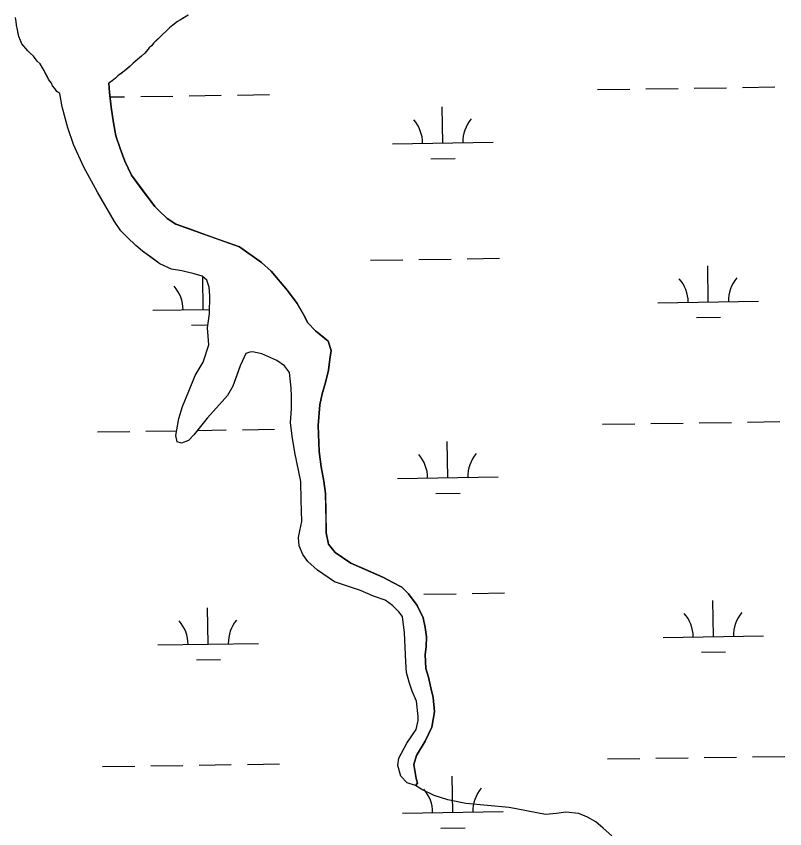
# Model space of a CAD drawing. Extents: x 3807117 to 3845308, y 337856 to 363736.
# Drawn here: x 3839055 to 3839818, y 345430 to 346237 of the extents above; entities that cross this region are included whole.
import ezdxf

# ---------------------------------------------------------------- set-up
doc = ezdxf.new("R2010")
doc.units = 0
doc.layers.add('V-TOPO-SHOR', color=7, linetype='Continuous')
doc.layers.add('V-WETL-SWMP', color=7, linetype='Continuous')

msp = doc.modelspace()

# ---------------------------------------------------------------- linework, layer by layer
at = {"layer": 'V-TOPO-SHOR'}
for points in [[(3839098.41, 346160.36), (3839095.27, 346162.37), (3839093.33, 346165.16), (3839091, 346167.94), (3839089.84, 346170.72), (3839087.51, 346173.91), (3839085.57, 346177.48), (3839084.02, 346180.27), (3839082.87, 346183.04), (3839080.93, 346185.83), (3839078.6, 346189.8), (3839075.87, 346192.6), (3839073.92, 346194.99), (3839071.97, 346197.38), (3839068.85, 346200.57), (3839066.5, 346202.57), (3839064.55, 346204.96), (3839062.6, 346207.35), (3839060.66, 346209.74), (3839059.11, 346212.92), (3839057.58, 346216.89), (3839056.82, 346220.05), (3839056.07, 346223.61), (3839055.34, 346228.36), (3839054.98, 346231.92), (3839054.23, 346235.88)], [(3839215.3, 346231.72), (3839210.52, 346228.22), (3839207.33, 346225.49), (3839203.74, 346221.97), (3839200.15, 346218.85), (3839197.36, 346216.12), (3839194.56, 346213.39), (3839191.77, 346210.66), (3839189.36, 346207.53), (3839186.97, 346205.58), (3839184.57, 346202.84), (3839182.57, 346200.49), (3839179.38, 346197.37), (3839176.99, 346195.42), (3839173.4, 346192.3), (3839171.01, 346190.35), (3839168.21, 346187.62), (3839165.42, 346185.28), (3839162.23, 346182.55), (3839159.05, 346180.22), (3839155.86, 346177.89), (3839153.47, 346175.54), (3839150.28, 346172.81), (3839147.09, 346170.48)], [(3839225.64, 346238.32), (3839221.26, 346235.6), (3839218.08, 346233.66), (3839215.3, 346231.72)], [(3839151.47, 346131.12), (3839149.29, 346146.83), (3839147.49, 346161.36), (3839147.09, 346170.48)], [(3839247, 345941.43), (3839247.2, 345959.08), (3839246.51, 345967.71), (3839244.24, 345974.8), (3839239.58, 345978.77), (3839231.76, 345981.21), (3839219.64, 345984.09), (3839209.07, 345985.78), (3839197.75, 345991), (3839189.58, 345996.98), (3839180.25, 346003.74), (3839173.64, 346009.31), (3839165.11, 346017.64), (3839158.9, 346023.98), (3839152.73, 346033.07), (3839135.8, 346062.28), (3839121.96, 346087.14), (3839112.01, 346109.6), (3839106.31, 346126.13), (3839100.66, 346146.98), (3839098.41, 346160.36)], [(3839451.6, 345472.5), (3839453.59, 345474.83), (3839452.46, 345479.55), (3839450.98, 345487.41), (3839449.87, 345493.3), (3839452.72, 345502.29), (3839461.11, 345516.71), (3839467.93, 345530.36), (3839470.45, 345545.62), (3839469.04, 345560.15), (3839466.8, 345569.58), (3839464.56, 345580.2), (3839461.91, 345588.85), (3839461.28, 345602.59), (3839462.15, 345610.42), (3839462.65, 345620.22), (3839461.19, 345629.65), (3839459.33, 345639.08), (3839453.2, 345651.3), (3839444.7, 345663.16), (3839438.1, 345669.51), (3839429.14, 345674.32), (3839419.78, 345679.12), (3839407.29, 345684.75), (3839387.39, 345693.6), (3839371.82, 345703.97), (3839365.24, 345712.28), (3839363.02, 345723.68), (3839362.76, 345735.84), (3839362.52, 345749.56), (3839362.28, 345762.9), (3839360.45, 345775.08), (3839357.86, 345789.22), (3839356.07, 345804.54), (3839354.79, 345830.43), (3839356.59, 345850.8), (3839359.06, 345861.76), (3839362.32, 345873.1), (3839365.21, 345885.22), (3839366.5, 345896.19), (3839367.78, 345904.8), (3839364.74, 345914.25), (3839360.86, 345917.42), (3839352.31, 345924.58), (3839344.55, 345932.51), (3839340.33, 345940.79), (3839334.18, 345951.45), (3839324.52, 345964.5), (3839308.26, 345983.89), (3839298.55, 345992.23), (3839276.76, 346007.77), (3839263.48, 346012.62), (3839252.16, 346016.67), (3839237.7, 346021.93), (3839225.2, 346026.38), (3839213.49, 346030.43), (3839204.92, 346036.02), (3839196.39, 346044.35), (3839192.5, 346047.92), (3839180.14, 346064.53), (3839169.32, 346079.16), (3839162.81, 346092.96), (3839158.24, 346105.56), (3839154.07, 346118.15), (3839151.47, 346131.12)], [(3839451.6, 345472.5), (3839443.4, 345475.34), (3839437.19, 345481.68), (3839434.17, 345492.3), (3839435.04, 345499.74), (3839443.05, 345514.55), (3839452.22, 345528.18), (3839454.28, 345537.17), (3839454.32, 345541.09), (3839452.53, 345556.41), (3839448.33, 345566.26), (3839445.29, 345575.31), (3839442.65, 345584.75), (3839441.98, 345594.96), (3839441.68, 345602.8), (3839440.74, 345624.38), (3839438.56, 345640.49), (3839435.09, 345645.23), (3839428.88, 345651.57), (3839421.49, 345656.75), (3839409.77, 345660.8), (3839396.89, 345666.44), (3839371.11, 345674.96), (3839354.37, 345686.52), (3839344.66, 345695.25), (3839339.64, 345701.98), (3839336.21, 345710.64), (3839335.52, 345718.88), (3839336.77, 345725.54), (3839338.83, 345734.92), (3839337.89, 345756.11), (3839337.7, 345774.55), (3839331.75, 345803.63), (3839329.18, 345819.74), (3839327.38, 345833.48), (3839328.31, 345846.8), (3839328.45, 345859.35), (3839328.15, 345867.59), (3839326.35, 345882.91), (3839321.33, 345889.63), (3839313.94, 345894.81), (3839299.11, 345901.64), (3839289.72, 345903.71), (3839286.97, 345903.34), (3839283.04, 345901.82), (3839277.41, 345889.72), (3839274.98, 345883.09), (3839270.13, 345869.41), (3839264.93, 345860.06), (3839256.98, 345851.13), (3839244.68, 345837.54), (3839231.55, 345821.21), (3839226, 345815.39), (3839219.3, 345812.72), (3839215, 345813.95), (3839213.5, 345820.24), (3839216.44, 345837.46), (3839220.1, 345849.18), (3839226.54, 345864.41), (3839232.6, 345880.03), (3839240.59, 345893.27), (3839246.27, 345910.46), (3839245.58, 345919.1), (3839244.89, 345927.34), (3839247, 345941.43)], [(3839646.73, 345422.49), (3839638.19, 345430.03), (3839630.81, 345436.39), (3839622.62, 345441.19), (3839614.04, 345444.81), (3839601.11, 345446.13), (3839591.68, 345444.67), (3839580.69, 345443.61), (3839544.69, 345450.68), (3839501.6, 345454.69), (3839483.6, 345458.42), (3839470.31, 345462.49), (3839457.83, 345468.51), (3839451.6, 345472.5)]]:
    msp.add_lwpolyline(points, dxfattribs=at)
at = {"layer": 'V-WETL-SWMP'}
for p, q in [((3839054.98, 346231.92), (3839054.24, 346235.88)), ((3839055.34, 346228.36), (3839054.98, 346231.92)), ((3839215.3, 346231.72), (3839210.52, 346228.22)), ((3839218.08, 346233.66), (3839215.3, 346231.72)), ((3839225.64, 346238.32), (3839218.08, 346233.66)), ((3839056.07, 346223.62), (3839055.34, 346228.36)), ((3839057.58, 346216.89), (3839056.07, 346223.62)), ((3839207.33, 346225.49), (3839203.74, 346221.98)), ((3839210.52, 346228.22), (3839207.33, 346225.49)), ((3839059.11, 346212.92), (3839057.58, 346216.89)), ((3839200.15, 346218.86), (3839191.77, 346210.66)), ((3839203.74, 346221.98), (3839200.15, 346218.86)), ((3839060.66, 346209.74), (3839059.11, 346212.92)), ((3839066.5, 346202.57), (3839060.66, 346209.74)), ((3839189.36, 346207.53), (3839186.97, 346205.58)), ((3839191.77, 346210.66), (3839189.36, 346207.53)), ((3839068.85, 346200.57), (3839066.5, 346202.57)), ((3839071.97, 346197.38), (3839068.85, 346200.57)), ((3839182.57, 346200.49), (3839179.38, 346197.37)), ((3839186.97, 346205.58), (3839182.57, 346200.49)), ((3839075.87, 346192.6), (3839071.97, 346197.38)), ((3839078.6, 346189.8), (3839075.87, 346192.6)), ((3839179.38, 346197.37), (3839171.01, 346190.35)), ((3839080.93, 346185.83), (3839078.6, 346189.8)), ((3839082.87, 346183.04), (3839080.93, 346185.83)), ((3839084.02, 346180.26), (3839082.87, 346183.04)), ((3839168.21, 346187.62), (3839162.23, 346182.55)), ((3839171.01, 346190.35), (3839168.21, 346187.62)), ((3839087.51, 346173.91), (3839084.02, 346180.26)), ((3839153.47, 346175.54), (3839150.28, 346172.82)), ((3839155.86, 346177.89), (3839153.47, 346175.54)), ((3839162.23, 346182.55), (3839155.86, 346177.89)), ((3839089.84, 346170.72), (3839087.51, 346173.91)), ((3839090.99, 346167.95), (3839089.84, 346170.72)), ((3839093.33, 346165.16), (3839090.99, 346167.95)), ((3839150.28, 346172.82), (3839147.09, 346170.48)), ((3839147.09, 346170.48), (3839147.49, 346161.36)), ((3839776.52, 346166.31), (3839808.52, 346166.79)), ((3839095.28, 346162.37), (3839093.33, 346165.16)), ((3839098.41, 346160.36), (3839095.28, 346162.37)), ((3839100.66, 346146.98), (3839098.41, 346160.36)), ((3839147.49, 346161.36), (3839149.29, 346146.83)), ((3839274.67, 346158.79), (3839306.66, 346159.27)), ((3839632.54, 346164.15), (3839664.53, 346164.63)), ((3839680.53, 346164.87), (3839712.53, 346165.35)), ((3839728.52, 346165.59), (3839760.52, 346166.07)), ((3839148.04, 346156.89), (3839162.68, 346157.11)), ((3839178.68, 346157.35), (3839210.67, 346157.83)), ((3839226.67, 346158.07), (3839258.67, 346158.55)), ((3839106.31, 346126.13), (3839100.66, 346146.98)), ((3839149.29, 346146.83), (3839151.47, 346131.12)), ((3839478.72, 346111.1), (3839478.18, 346147.09)), ((3839151.47, 346131.12), (3839154.07, 346118.15)), ((3839112.01, 346109.6), (3839106.31, 346126.13)), ((3839154.07, 346118.15), (3839158.24, 346105.56)), ((3839428.73, 346110.35), (3839528.72, 346111.85)), ((3839121.96, 346087.14), (3839112.01, 346109.6)), ((3839158.24, 346105.56), (3839162.81, 346092.96)), ((3839466.95, 346095.49), (3839490.95, 346095.85)), ((3839135.8, 346062.28), (3839121.96, 346087.14)), ((3839162.81, 346092.96), (3839169.32, 346079.16)), ((3839169.32, 346079.16), (3839192.5, 346047.92)), ((3839152.73, 346033.07), (3839135.8, 346062.28)), ((3839192.5, 346047.92), (3839196.39, 346044.35)), ((3839196.39, 346044.35), (3839204.92, 346036.02)), ((3839158.9, 346023.98), (3839152.73, 346033.07)), ((3839204.92, 346036.02), (3839213.49, 346030.43)), ((3839213.49, 346030.43), (3839237.7, 346021.93)), ((3839165.11, 346017.64), (3839158.9, 346023.98)), ((3839237.7, 346021.93), (3839276.76, 346007.77)), ((3839173.64, 346009.31), (3839165.11, 346017.64)), ((3839180.25, 346003.74), (3839173.64, 346009.31)), ((3839276.76, 346007.77), (3839298.55, 345992.23)), ((3839197.75, 345991), (3839180.25, 346003.74)), ((3839209.07, 345985.78), (3839197.75, 345991)), ((3839298.55, 345992.23), (3839308.26, 345983.89)), ((3839407.05, 345994.58), (3839439.05, 345995.06)), ((3839455.04, 345995.3), (3839487.04, 345995.78)), ((3839503.04, 345996.02), (3839535.04, 345996.5)), ((3839742.55, 345953.17), (3839742.01, 345989.17)), ((3839219.64, 345984.09), (3839209.07, 345985.78)), ((3839231.76, 345981.21), (3839219.64, 345984.09)), ((3839239.58, 345978.77), (3839231.76, 345981.21)), ((3839308.26, 345983.89), (3839324.52, 345964.5)), ((3839244.24, 345974.8), (3839239.58, 345978.77)), ((3839240.7, 345945.65), (3839240.21, 345978.23)), ((3839246.51, 345967.71), (3839244.24, 345974.8)), ((3839247.2, 345959.08), (3839246.51, 345967.71)), ((3839247.01, 345941.43), (3839247.2, 345959.08)), ((3839324.52, 345964.5), (3839334.18, 345951.45)), ((3839334.18, 345951.45), (3839340.33, 345940.79)), ((3839692.56, 345952.42), (3839792.55, 345953.92)), ((3839190.71, 345944.9), (3839247.05, 345945.75)), ((3839244.89, 345927.34), (3839247.01, 345941.43)), ((3839340.33, 345940.79), (3839344.55, 345932.51)), ((3839730.78, 345937.56), (3839754.78, 345937.92)), ((3839228.93, 345930.04), (3839245.33, 345930.29)), ((3839246.27, 345910.46), (3839244.89, 345927.34)), ((3839344.55, 345932.51), (3839352.31, 345924.58)), ((3839352.31, 345924.58), (3839364.74, 345914.25)), ((3839240.59, 345893.27), (3839246.27, 345910.46)), ((3839364.74, 345914.25), (3839367.78, 345904.8)), ((3839283.04, 345901.82), (3839277.41, 345889.72)), ((3839286.98, 345903.34), (3839283.04, 345901.82)), ((3839289.72, 345903.71), (3839286.98, 345903.34)), ((3839299.11, 345901.64), (3839289.72, 345903.71)), ((3839313.94, 345894.81), (3839299.11, 345901.64)), ((3839367.78, 345904.8), (3839366.5, 345896.19)), ((3839232.6, 345880.03), (3839240.59, 345893.27)), ((3839321.33, 345889.63), (3839313.94, 345894.81)), ((3839366.5, 345896.19), (3839365.21, 345885.22)), ((3839277.41, 345889.72), (3839270.13, 345869.41)), ((3839326.36, 345882.91), (3839321.33, 345889.63)), ((3839365.21, 345885.22), (3839362.33, 345873.1)), ((3839226.54, 345864.41), (3839232.6, 345880.03)), ((3839328.15, 345867.59), (3839326.36, 345882.91)), ((3839270.13, 345869.41), (3839264.93, 345860.06)), ((3839362.33, 345873.1), (3839359.06, 345861.76)), ((3839220.1, 345849.19), (3839226.54, 345864.41)), ((3839264.93, 345860.06), (3839256.98, 345851.13)), ((3839328.45, 345859.35), (3839328.15, 345867.59)), ((3839359.06, 345861.76), (3839356.59, 345850.81)), ((3839328.31, 345846.81), (3839328.45, 345859.35)), ((3839216.44, 345837.46), (3839220.1, 345849.19)), ((3839256.98, 345851.13), (3839244.68, 345837.54)), ((3839327.38, 345833.48), (3839328.31, 345846.81)), ((3839356.59, 345850.81), (3839354.79, 345830.43)), ((3839213.5, 345820.24), (3839216.44, 345837.46)), ((3839244.68, 345837.54), (3839231.55, 345821.21)), ((3839329.18, 345819.74), (3839327.38, 345833.48)), ((3839354.79, 345830.43), (3839356.07, 345804.54)), ((3839637.52, 345831.51), (3839669.52, 345831.99)), ((3839685.51, 345832.23), (3839717.51, 345832.71)), ((3839733.51, 345832.95), (3839765.5, 345833.43)), ((3839781.5, 345833.67), (3839813.5, 345834.15)), ((3839135.67, 345823.99), (3839167.66, 345824.47)), ((3839183.66, 345824.71), (3839214.35, 345825.17)), ((3839215, 345813.95), (3839213.5, 345820.24)), ((3839231.55, 345821.21), (3839226, 345815.39)), ((3839234.98, 345825.48), (3839263.65, 345825.91)), ((3839279.65, 345826.15), (3839311.65, 345826.63)), ((3839331.75, 345803.63), (3839329.18, 345819.74)), ((3839219.3, 345812.72), (3839215, 345813.95)), ((3839226, 345815.39), (3839219.3, 345812.72)), ((3839483.7, 345778.46), (3839483.17, 345814.46)), ((3839337.7, 345774.55), (3839331.75, 345803.63)), ((3839356.07, 345804.54), (3839357.86, 345789.22)), ((3839357.86, 345789.22), (3839360.45, 345775.08)), ((3839433.71, 345777.71), (3839533.7, 345779.21)), ((3839337.89, 345756.11), (3839337.7, 345774.55)), ((3839360.45, 345775.08), (3839362.28, 345762.9)), ((3839471.94, 345762.85), (3839495.93, 345763.21)), ((3839338.83, 345734.93), (3839337.89, 345756.11)), ((3839362.28, 345762.9), (3839363.02, 345723.68)), ((3839336.77, 345725.54), (3839338.83, 345734.93)), ((3839335.52, 345718.88), (3839336.77, 345725.54)), ((3839363.02, 345723.68), (3839365.25, 345712.28)), ((3839336.21, 345710.64), (3839335.52, 345718.88)), ((3839339.64, 345701.98), (3839336.21, 345710.64)), ((3839365.25, 345712.28), (3839371.82, 345703.97)), ((3839344.66, 345695.25), (3839339.64, 345701.98)), ((3839371.82, 345703.97), (3839387.39, 345693.6)), ((3839354.37, 345686.52), (3839344.66, 345695.25)), ((3839387.39, 345693.6), (3839419.78, 345679.13)), ((3839371.11, 345674.96), (3839354.37, 345686.52)), ((3839396.89, 345666.44), (3839371.11, 345674.96)), ((3839419.78, 345679.13), (3839429.14, 345674.32)), ((3839429.14, 345674.32), (3839438.1, 345669.51)), ((3839409.77, 345660.8), (3839396.89, 345666.44)), ((3839438.1, 345669.51), (3839444.7, 345663.16)), ((3839421.49, 345656.75), (3839409.77, 345660.8)), ((3839444.7, 345663.16), (3839453.2, 345651.3)), ((3839460.03, 345662.66), (3839492.02, 345663.14)), ((3839508.02, 345663.38), (3839540.02, 345663.86)), ((3839428.88, 345651.57), (3839421.49, 345656.75)), ((3839435.09, 345645.23), (3839428.88, 345651.57)), ((3839453.2, 345651.3), (3839459.33, 345639.08)), ((3839747.54, 345620.53), (3839747, 345656.53)), ((3839245.68, 345613.01), (3839245.14, 345649.01)), ((3839438.57, 345640.49), (3839435.09, 345645.23)), ((3839440.74, 345624.38), (3839438.57, 345640.49)), ((3839459.33, 345639.08), (3839461.19, 345629.65)), ((3839461.19, 345629.65), (3839462.65, 345620.22)), ((3839441.98, 345594.96), (3839440.74, 345624.38)), ((3839462.65, 345620.22), (3839462.15, 345610.42)), ((3839697.54, 345619.78), (3839797.53, 345621.28)), ((3839195.69, 345612.26), (3839295.68, 345613.76)), ((3839462.15, 345610.42), (3839461.28, 345602.59)), ((3839461.28, 345602.59), (3839461.91, 345588.85)), ((3839735.77, 345604.92), (3839759.77, 345605.28)), ((3839233.92, 345597.4), (3839257.91, 345597.76)), ((3839442.65, 345584.75), (3839441.98, 345594.96)), ((3839461.91, 345588.85), (3839464.56, 345580.2)), ((3839445.29, 345575.31), (3839442.65, 345584.75)), ((3839464.56, 345580.2), (3839466.8, 345569.58)), ((3839448.33, 345566.26), (3839445.29, 345575.31)), ((3839466.8, 345569.58), (3839469.05, 345560.15)), ((3839452.53, 345556.41), (3839448.33, 345566.26)), ((3839454.32, 345541.1), (3839452.53, 345556.41)), ((3839469.05, 345560.15), (3839470.45, 345545.62)), ((3839470.45, 345545.62), (3839467.93, 345530.36)), ((3839452.22, 345528.18), (3839454.28, 345537.17)), ((3839454.28, 345537.17), (3839454.32, 345541.1)), ((3839467.93, 345530.36), (3839461.11, 345516.71)), ((3839443.05, 345514.55), (3839452.22, 345528.18)), ((3839435.04, 345499.74), (3839443.05, 345514.55)), ((3839461.11, 345516.71), (3839452.72, 345502.29)), ((3839434.17, 345492.3), (3839435.04, 345499.74)), ((3839452.72, 345502.29), (3839449.87, 345493.3)), ((3839642.5, 345498.87), (3839674.5, 345499.35)), ((3839690.5, 345499.59), (3839722.49, 345500.07)), ((3839738.49, 345500.31), (3839770.49, 345500.79)), ((3839786.49, 345501.03), (3839818.48, 345501.51)), ((3839140.65, 345491.36), (3839172.65, 345491.84)), ((3839188.65, 345492.07), (3839220.64, 345492.55)), ((3839236.64, 345492.79), (3839268.64, 345493.27)), ((3839284.63, 345493.51), (3839316.63, 345493.99)), ((3839437.19, 345481.68), (3839434.17, 345492.3)), ((3839449.87, 345493.3), (3839452.46, 345479.55)), ((3839443.4, 345475.33), (3839437.19, 345481.68)), ((3839488.69, 345445.82), (3839488.15, 345481.82)), ((3839451.6, 345472.5), (3839443.4, 345475.33)), ((3839453.59, 345474.83), (3839451.6, 345472.5)), ((3839452.46, 345479.55), (3839453.59, 345474.83)), ((3839438.69, 345445.07), (3839538.68, 345446.57)), ((3839476.92, 345430.21), (3839500.92, 345430.57))]:
    msp.add_line(p, q, dxfattribs=at)
for centre, start, end in [((3839533.95, 346112.4), 140.08653, 181.63019), ((3839423.48, 346110.75), 0.08653, 41.63019), ((3839687.31, 345952.82), 0.08653, 41.63019), ((3839797.78, 345954.47), 140.08653, 181.63019), ((3839185.46, 345945.3), 0.08653, 41.63019), ((3839428.46, 345778.11), 0.08653, 41.63019), ((3839538.93, 345779.76), 140.08653, 181.63019), ((3839692.29, 345620.18), 0.08653, 41.63019), ((3839802.77, 345621.84), 140.08653, 181.63019), ((3839190.44, 345612.66), 0.08653, 41.63019), ((3839300.91, 345614.32), 140.08653, 181.63019), ((3839433.44, 345445.47), 0.08653, 41.63019), ((3839543.92, 345447.12), 140.08653, 181.63019)]:
    msp.add_arc(centre, 35.25, start, end, dxfattribs=at)

doc.saveas('drawing.dxf')
